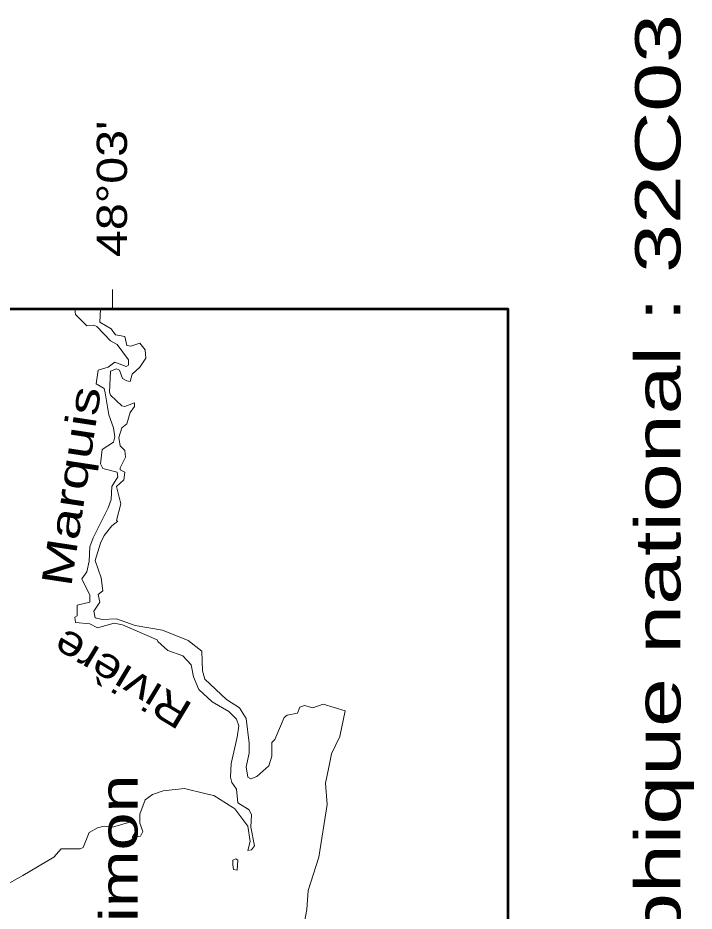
# Model space of a CAD drawing. Extents: x 240591 to 242335, y 5323482 to 5326937.
# Drawn here: x 241542 to 241631.5, y 5326662.2 to 5326780.5 of the extents above; entities that cross this region are included whole.
import ezdxf
from ezdxf.enums import TextEntityAlignment as Align

# ---------------------------------------------------------------- set-up
doc = ezdxf.new("R2010")
doc.units = 0
doc.header["$LTSCALE"] = 1.2
doc.layers.add('63', color=7, linetype='Continuous', lineweight=13)

msp = doc.modelspace()

# ---------------------------------------------------------------- linework, layer by layer
at = {"layer": '63'}
msp.add_line((241554.5, 5326741.9), (241554.5, 5326744.5), dxfattribs=at)
at = {"layer": '63', "lineweight": 53}
msp.add_lwpolyline([(241606.9, 5326533.9), (241606.9, 5326741.9), (241450.9, 5326741.9), (241450.9, 5326533.9)], close=True, dxfattribs=at)
at = {"layer": '63'}
for points in [[(241549.5, 5326741.9), (241549.6, 5326741.2), (241551.1, 5326739.7), (241552, 5326739.8), (241552.4, 5326739.6), (241554.2, 5326737.7), (241555.1, 5326737.2), (241556.6, 5326735.2), (241556.6, 5326734.5), (241556.3, 5326734.3), (241554.8, 5326734.9), (241553.9, 5326734.2), (241552.6, 5326733.8), (241552.3, 5326732), (241553.4, 5326731.4), (241553.5, 5326730.8)], [(241577.6, 5326688.1), (241577.2, 5326687.8), (241576, 5326684.9), (241575.6, 5326684.5), (241575.6, 5326682.7), (241575.2, 5326681.4), (241573.6, 5326680), (241572.8, 5326679.7), (241572.4, 5326679.9), (241572.2, 5326681.3), (241572.6, 5326683.1), (241572.6, 5326684.4), (241572.2, 5326687.7), (241571.3, 5326689.1), (241569.6, 5326690.2), (241566.7, 5326692.9), (241566.4, 5326694), (241566.3, 5326696.6), (241564.5, 5326698), (241561.1, 5326699.4), (241557.5, 5326700), (241555, 5326700.9), (241553.1, 5326700.8), (241552.2, 5326701), (241552, 5326701.9), (241552.8, 5326703.1), (241552.6, 5326704.1), (241553.2, 5326704.6), (241553, 5326706.3), (241552.2, 5326708.6), (241552.9, 5326710.9), (241553.4, 5326711.9), (241554.4, 5326713.2), (241555.2, 5326713.8), (241555, 5326713.9), (241555.6, 5326716.1), (241555, 5326718.4), (241556, 5326719.3), (241556.1, 5326720.3), (241555.5, 5326720.6), (241555.5, 5326720.9), (241556.2, 5326722.3), (241556.1, 5326723.2), (241555.5, 5326723.8), (241555.3, 5326724.9), (241555.7, 5326726.2), (241556.4, 5326726.7), (241556.8, 5326728.2), (241557.4, 5326729), (241557.4, 5326729.5), (241556.1, 5326729), (241555.7, 5326729.1), (241554.2, 5326730.5), (241554.1, 5326730.9), (241554.2, 5326733.7), (241555, 5326734), (241555.4, 5326733.8), (241555.8, 5326732.7), (241556.4, 5326732.4), (241556.8, 5326732.3), (241557.1, 5326733.3), (241558.1, 5326734.2), (241558.9, 5326735.4), (241558.8, 5326736.5), (241558.1, 5326737.4), (241556.9, 5326737), (241556.4, 5326737.1), (241556.1, 5326738.3), (241554.9, 5326738.5), (241554.3, 5326739.3), (241552.8, 5326740.2), (241552.9, 5326741.9), (241552.9, 5326741.9), (241549.5, 5326741.9), (241549.6, 5326741.2), (241551.1, 5326739.7), (241552, 5326739.8), (241552.4, 5326739.6), (241554.2, 5326737.7), (241555.1, 5326737.2), (241556.6, 5326735.2), (241556.6, 5326734.5), (241556.3, 5326734.3), (241554.8, 5326734.9), (241553.9, 5326734.2), (241552.6, 5326733.8), (241552.3, 5326732), (241553.4, 5326731.4), (241553.5, 5326730.8), (241554, 5326727.9), (241554.6, 5326726.2), (241554.8, 5326725), (241554.6, 5326724.3), (241553.1, 5326723.3), (241552.9, 5326721.4), (241553.2, 5326720.8), (241555.1, 5326720.3), (241555.2, 5326719.7), (241554.4, 5326718.4), (241554.3, 5326716.7), (241553.9, 5326715.6)], [(241554.1, 5326730.9), (241554.2, 5326733.7), (241555, 5326734), (241555.4, 5326733.8), (241555.8, 5326732.7), (241556.4, 5326732.4), (241556.8, 5326732.3), (241557.1, 5326733.3), (241558.1, 5326734.2), (241558.9, 5326735.4), (241558.8, 5326736.5), (241558.1, 5326737.4), (241556.9, 5326737), (241556.4, 5326737.1), (241556.1, 5326738.3), (241554.9, 5326738.5), (241554.3, 5326739.3), (241552.8, 5326740.2), (241552.9, 5326741.9), (241552.9, 5326741.9)], [(241554.8, 5326725), (241554.6, 5326726.2), (241554, 5326727.9), (241553.5, 5326730.8)], [(241555.3, 5326724.9), (241555.7, 5326726.2), (241556.4, 5326726.7), (241556.8, 5326728.2), (241557.4, 5326729), (241557.4, 5326729.5), (241556.1, 5326729), (241555.7, 5326729.1), (241554.2, 5326730.5), (241554.1, 5326730.9)], [(241551.4, 5326708.5), (241551.5, 5326710.4), (241551.9, 5326711.6), (241553.9, 5326715.6), (241554.3, 5326716.7), (241554.4, 5326718.4), (241555.2, 5326719.7), (241555.1, 5326720.3), (241553.2, 5326720.8), (241552.9, 5326721.4), (241553.1, 5326723.3), (241554.6, 5326724.3), (241554.8, 5326725)], [(241555.2, 5326713.8), (241555, 5326713.9), (241555.6, 5326716.1), (241555, 5326718.4), (241556, 5326719.3), (241556.1, 5326720.3), (241555.5, 5326720.6), (241555.5, 5326720.9), (241556.2, 5326722.3), (241556.1, 5326723.2), (241555.5, 5326723.8), (241555.3, 5326724.9)], [(241553.9, 5326715.6), (241551.9, 5326711.6), (241551.5, 5326710.4), (241551.4, 5326708.5), (241551.1, 5326707.1), (241550.4, 5326706.2), (241551.5, 5326704), (241551.5, 5326703.1), (241549.8, 5326702.7), (241549.8, 5326701.3), (241549.5, 5326701.1), (241549.6, 5326700.4), (241551.5, 5326700.2), (241552.5, 5326699.7), (241554.7, 5326700.3), (241555.8, 5326700.1), (241560.4, 5326698.1), (241560.5, 5326697.9), (241561.8, 5326696.7), (241563.8, 5326696), (241564.9, 5326694.8), (241565.2, 5326693.2), (241565.9, 5326691.5), (241567.7, 5326689.9), (241569.9, 5326688.6), (241570.9, 5326687.6), (241571.2, 5326686.7), (241571, 5326685.2), (241570.2, 5326681.7), (241570.1, 5326679.9), (241570.3, 5326679.2), (241570.9, 5326678.3), (241571.1, 5326676.5), (241572.6, 5326675.6), (241572.9, 5326674.9), (241572.8, 5326673.3), (241573.3, 5326670.8), (241572.9, 5326670.3), (241572.4, 5326670.2), (241572.7, 5326671.4), (241572.4, 5326673.4), (241570.7, 5326675.7), (241570.4, 5326675.9), (241567.9, 5326677.5), (241566.9, 5326677.7), (241564, 5326678.4), (241561.2, 5326678.1), (241559.8, 5326677.6), (241558.8, 5326676.9), (241558.1, 5326675), (241558.1, 5326673.8), (241558.5, 5326672.7), (241558.2, 5326672.1), (241557.1, 5326671.9), (241557.5, 5326672.6), (241557.6, 5326673.6), (241556.9, 5326674), (241554.5, 5326673.3), (241553.4, 5326673.4), (241552.5, 5326673.2), (241551.4, 5326672.6), (241550.6, 5326670.6), (241550.2, 5326670.4), (241547.7, 5326670.4), (241546.7, 5326669.3), (241542.6, 5326666.9), (241535.3, 5326662.8)], [(241552.2, 5326708.6), (241552.9, 5326710.9), (241553.4, 5326711.9), (241554.4, 5326713.2), (241555.2, 5326713.8)], [(241549.5, 5326701.1), (241549.8, 5326701.3), (241549.8, 5326702.7), (241551.5, 5326703.1), (241551.5, 5326704), (241550.4, 5326706.2), (241551.1, 5326707.1), (241551.4, 5326708.5)], [(241579.6, 5326659.1), (241580.2, 5326662.4), (241580.4, 5326664.9), (241581.8, 5326669.3), (241582.9, 5326676.3), (241582.7, 5326679.1), (241583.1, 5326681), (241583.5, 5326683), (241584.6, 5326685.3), (241585.3, 5326688.7), (241582.4, 5326689.6), (241581, 5326689.1), (241579.9, 5326689.4), (241579.3, 5326689.2), (241579, 5326688.4), (241577.6, 5326688.1), (241577.2, 5326687.8), (241576, 5326684.9), (241575.6, 5326684.5), (241575.6, 5326682.7), (241575.2, 5326681.4), (241573.6, 5326680), (241572.8, 5326679.7), (241572.4, 5326679.9), (241572.2, 5326681.3), (241572.6, 5326683.1), (241572.6, 5326684.4), (241572.2, 5326687.7), (241571.3, 5326689.1), (241569.6, 5326690.2), (241566.7, 5326692.9), (241566.4, 5326694), (241566.3, 5326696.6), (241564.5, 5326698), (241561.1, 5326699.4), (241557.5, 5326700), (241555, 5326700.9), (241553.1, 5326700.8), (241552.2, 5326701), (241552, 5326701.9), (241552.8, 5326703.1), (241552.6, 5326704.1), (241553.2, 5326704.6), (241553, 5326706.3), (241552.2, 5326708.6)], [(241571.2, 5326686.7), (241570.9, 5326687.6), (241569.9, 5326688.6), (241567.7, 5326689.9), (241565.9, 5326691.5), (241565.2, 5326693.2), (241564.9, 5326694.8), (241563.8, 5326696), (241561.8, 5326696.7), (241560.5, 5326697.9), (241560.4, 5326698.1), (241555.8, 5326700.1), (241554.7, 5326700.3), (241552.5, 5326699.7), (241551.5, 5326700.2), (241549.6, 5326700.4), (241549.5, 5326701.1)], [(241579.6, 5326659.1), (241580.2, 5326662.4), (241580.4, 5326664.9), (241581.8, 5326669.3), (241582.9, 5326676.3), (241582.7, 5326679.1), (241583.1, 5326681), (241583.5, 5326683), (241584.6, 5326685.3), (241585.3, 5326688.7), (241582.4, 5326689.6), (241581, 5326689.1), (241579.9, 5326689.4), (241579.3, 5326689.2), (241579, 5326688.4), (241577.6, 5326688.1)], [(241535.3, 5326662.8), (241542.6, 5326666.9), (241546.7, 5326669.3), (241547.7, 5326670.4), (241550.2, 5326670.4), (241550.6, 5326670.6), (241551.4, 5326672.6), (241552.5, 5326673.2), (241553.4, 5326673.4), (241554.5, 5326673.3), (241556.9, 5326674), (241557.6, 5326673.6), (241557.5, 5326672.6), (241557.1, 5326671.9), (241558.2, 5326672.1), (241558.5, 5326672.7), (241558.1, 5326673.8), (241558.1, 5326675), (241558.8, 5326676.9), (241559.8, 5326677.6), (241561.2, 5326678.1), (241564, 5326678.4), (241566.9, 5326677.7), (241567.9, 5326677.5), (241570.4, 5326675.9), (241570.7, 5326675.7), (241572.4, 5326673.4), (241572.7, 5326671.4), (241572.4, 5326670.2), (241572.9, 5326670.3), (241573.3, 5326670.8), (241572.8, 5326673.3), (241572.9, 5326674.9), (241572.6, 5326675.6), (241571.1, 5326676.5), (241570.9, 5326678.3), (241570.3, 5326679.2), (241570.1, 5326679.9), (241570.2, 5326681.7), (241571, 5326685.2), (241571.2, 5326686.7)]]:
    msp.add_lwpolyline(points, dxfattribs=at)
for points in [[(241570.4, 5326668.3), (241570.5, 5326667.7), (241571, 5326667.6), (241571.1, 5326668.9), (241570.8, 5326669.1), (241570.4, 5326668.9)], [(241570.4, 5326668.3), (241570.4, 5326668.9), (241570.8, 5326669.1), (241571.1, 5326668.9), (241571, 5326667.6), (241570.5, 5326667.7)]]:
    msp.add_lwpolyline(points, close=True, dxfattribs=at)

# ---------------------------------------------------------------- texts
at = {"layer": '63', "width": 1.45}
msp.add_text('Feuillet topographique national : 32C03', height=6, rotation=90, dxfattribs=at).set_placement((241629.7, 5326679.45), align=Align.CENTER)
at = {"layer": '63'}
for s, height, rotation, width, p in [("48°03'", 4, 90, 1.2, (241556.4, 5326748.8)), ('Marquis', 4, 81.376, 1.4, (241549, 5326705)), ('Rivière', 4, 149.01, 1.2, (241565.3, 5326689.5)), ('Lac Simon', 5, 90, 1.35, (241557.8, 5326637.6))]:
    msp.add_text(s, height=height, rotation=rotation, dxfattribs=dict(at, width=width)).set_placement(p)

doc.saveas('drawing.dxf')
